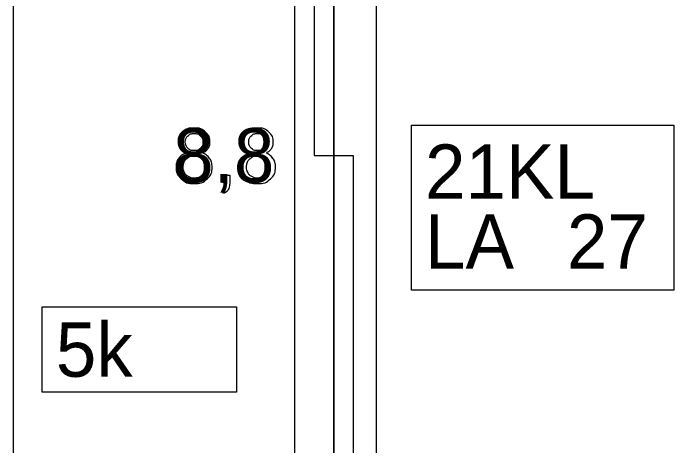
# Model space of a CAD drawing. Extents: x 532503 to 539665, y 6557663 to 6561526.
# Drawn here: x 537081.8 to 537149.8, y 6560100.8 to 6560145.3 of the extents above; entities that cross this region are included whole.
import ezdxf

# ---------------------------------------------------------------- set-up
doc = ezdxf.new("R2010")
doc.units = 0
for name, color, linetype in [('GEOLPUNKT', 7, 'Continuous'), ('Plokid', 7, 'Continuous'), ('Proovid', 7, 'Continuous'), ('Täide', 7, 'Continuous')]:
    doc.layers.add(name, color=color, linetype=linetype)

msp = doc.modelspace()

# ---------------------------------------------------------------- linework, layer by layer
at = {"layer": 'GEOLPUNKT'}
msp.add_line((537114.818, 6560306.67), (537114.818, 6560006.67), dxfattribs=at)
at = {"layer": 'Plokid'}
msp.add_line((537119.211, 6560007.945), (537119.211, 6560197.372), dxfattribs=at)
at = {"layer": 'Proovid'}
for points in [[(537110.818, 6560170.67), (537114.818, 6560170.67), (537114.818, 6560066.67), (537110.818, 6560066.67)], [(537114.818, 6560170.67), (537112.818, 6560170.67), (537112.818, 6560130.67), (537114.818, 6560130.67)], [(537122.818, 6560133.8), (537149.818, 6560133.8), (537149.818, 6560116.8), (537122.818, 6560116.8)], [(537114.818, 6560130.67), (537116.818, 6560130.67), (537116.818, 6560090.67), (537114.818, 6560090.67)], [(537084.818, 6560115.07), (537104.818, 6560115.07), (537104.818, 6560106.27), (537084.818, 6560106.27)]]:
    msp.add_lwpolyline(points, close=True, dxfattribs=at)
for points in [[(537103.338, 6560127.87), (537103.338, 6560128.651), (537104.119, 6560128.651), (537104.119, 6560127.87)], [(537103.726, 6560127.87), (537103.338, 6560127.87)], [(537103.483, 6560126.76), (537103.291, 6560127.055)]]:
    msp.add_lwpolyline(points, dxfattribs=at)
for points in [[(537099.68, 6560130.909), (537099.25, 6560131.066), (537099.042, 6560131.356), (537098.835, 6560131.646), (537098.835, 6560132.05), (537098.835, 6560132.66), (537099.273, 6560133.076), (537099.712, 6560133.492), (537100.441, 6560133.492), (537101.173, 6560133.492), (537101.62, 6560133.066), (537102.066, 6560132.641), (537102.066, 6560132.031), (537102.066, 6560131.642), (537101.861, 6560131.354), (537101.657, 6560131.066), (537101.24, 6560130.909), (537101.757, 6560130.741), (537102.026, 6560130.367), (537102.296, 6560129.992), (537102.296, 6560129.473), (537102.296, 6560128.754), (537101.789, 6560128.265), (537101.281, 6560127.776), (537100.452, 6560127.776), (537099.624, 6560127.776), (537099.116, 6560128.267), (537098.609, 6560128.758), (537098.609, 6560129.492), (537098.609, 6560130.038), (537098.887, 6560130.407), (537099.165, 6560130.776), (537099.68, 6560130.909)], [(537106.202, 6560130.909), (537105.772, 6560131.066), (537105.564, 6560131.356), (537105.357, 6560131.646), (537105.357, 6560132.05), (537105.357, 6560132.66), (537105.795, 6560133.076), (537106.234, 6560133.492), (537106.963, 6560133.492), (537107.695, 6560133.492), (537108.141, 6560133.066), (537108.588, 6560132.641), (537108.588, 6560132.031), (537108.588, 6560131.642), (537108.383, 6560131.354), (537108.179, 6560131.066), (537107.762, 6560130.909), (537108.278, 6560130.741), (537108.548, 6560130.367), (537108.818, 6560129.992), (537108.818, 6560129.473), (537108.818, 6560128.754), (537108.311, 6560128.265), (537107.803, 6560127.776), (537106.974, 6560127.776), (537106.146, 6560127.776), (537105.638, 6560128.267), (537105.13, 6560128.758), (537105.13, 6560129.492), (537105.13, 6560130.038), (537105.409, 6560130.407), (537105.687, 6560130.776), (537106.202, 6560130.909)], [(537099.543, 6560132.074), (537099.543, 6560131.677), (537099.796, 6560131.426), (537100.05, 6560131.174), (537100.458, 6560131.174), (537100.855, 6560131.174), (537101.106, 6560131.424), (537101.357, 6560131.673), (537101.357, 6560132.036), (537101.357, 6560132.413), (537101.098, 6560132.671), (537100.84, 6560132.928), (537100.45, 6560132.928), (537100.057, 6560132.928), (537099.8, 6560132.676), (537099.543, 6560132.425), (537099.543, 6560132.074)], [(537106.065, 6560132.074), (537106.065, 6560131.677), (537106.318, 6560131.426), (537106.572, 6560131.174), (537106.98, 6560131.174), (537107.377, 6560131.174), (537107.628, 6560131.424), (537107.879, 6560131.673), (537107.879, 6560132.036), (537107.879, 6560132.413), (537107.62, 6560132.671), (537107.361, 6560132.928), (537106.972, 6560132.928), (537106.579, 6560132.928), (537106.322, 6560132.676), (537106.065, 6560132.425), (537106.065, 6560132.074)], [(537099.317, 6560129.487), (537099.317, 6560129.192), (537099.455, 6560128.917), (537099.593, 6560128.642), (537099.868, 6560128.491), (537100.142, 6560128.34), (537100.458, 6560128.34), (537100.951, 6560128.34), (537101.269, 6560128.657), (537101.588, 6560128.974), (537101.588, 6560129.464), (537101.588, 6560129.961), (537101.26, 6560130.286), (537100.932, 6560130.61), (537100.435, 6560130.61), (537099.95, 6560130.61), (537099.634, 6560130.289), (537099.317, 6560129.968), (537099.317, 6560129.487)], [(537105.839, 6560129.487), (537105.839, 6560129.192), (537105.977, 6560128.917), (537106.115, 6560128.642), (537106.389, 6560128.491), (537106.664, 6560128.34), (537106.98, 6560128.34), (537107.473, 6560128.34), (537107.791, 6560128.657), (537108.11, 6560128.974), (537108.11, 6560129.464), (537108.11, 6560129.961), (537107.782, 6560130.286), (537107.454, 6560130.61), (537106.957, 6560130.61), (537106.472, 6560130.61), (537106.156, 6560130.289), (537105.839, 6560129.968), (537105.839, 6560129.487)], [(537103.291, 6560127.055), (537103.509, 6560127.151), (537103.612, 6560127.336), (537103.715, 6560127.522), (537103.726, 6560127.87)], [(537104.119, 6560127.87), (537104.119, 6560127.438), (537103.967, 6560127.172), (537103.814, 6560126.906), (537103.483, 6560126.76)]]:
    msp.add_open_spline(points, degree=3, dxfattribs=at)
at = {"layer": 'Täide'}
for points in [[(537081.832, 6560303.038), (537081.832, 6560171.87), (537081.832, 6560005.9)], [(537081.832, 6560276.692), (537081.832, 6560171.87), (537081.832, 6560005.9)], [(537081.832, 6560265.362), (537081.832, 6560171.87), (537081.832, 6560005.9)]]:
    msp.add_lwpolyline(points, dxfattribs=at)

# ---------------------------------------------------------------- texts
at = {"layer": 'Proovid'}
for s, p in [('8,8', (537098.293, 6560127.87)), ('21KL', (537124.218, 6560126.2)), ('LA', (537124.218, 6560119)), ('27', (537138.818, 6560119)), ('5k', (537086.218, 6560107.87))]:
    msp.add_text(s, height=5.6, dxfattribs=at).set_placement(p)

doc.saveas('drawing.dxf')
